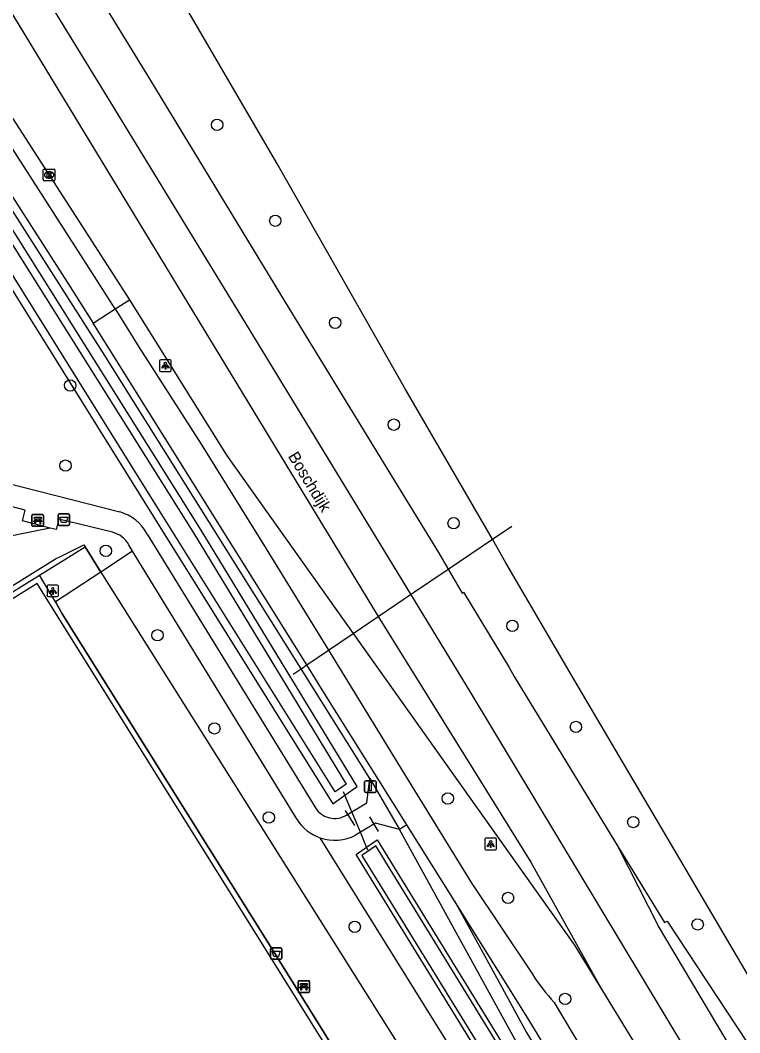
# Model space of a CAD drawing. Extents: x 157321 to 158827, y 386650 to 388532.
# Drawn here: x 158082.9 to 158144.7, y 388318.4 to 388405.4 of the extents above; entities that cross this region are included whole.
import ezdxf

# ---------------------------------------------------------------- set-up
doc = ezdxf.new("R2010")
doc.units = 0
for name, color, linetype in [('IMGEO_Afvalbak', 7, 'Continuous'), ('IMGEO_Bank', 7, 'Continuous'), ('IMGEO_Boom', 7, 'Continuous'), ('IMGEO_Duiker', 7, 'Continuous'), ('IMGEO_Fietspad_gesloten', 7, 'Continuous'), ('IMGEO_Groenvoorziening', 7, 'Continuous'), ('IMGEO_Hek', 7, 'Continuous'), ('IMGEO_Kolk', 7, 'Continuous'), ('IMGEO_Lichtpunt', 7, 'Continuous'), ('IMGEO_Openbare_ruimte_label', 7, 'Continuous'), ('IMGEO_OVBaan_gesloten', 7, 'Continuous'), ('IMGEO_Rijbaan_regionaal_gesloten', 7, 'Continuous'), ('IMGEO_Verkeersbordpaal', 7, 'Continuous'), ('IMGEO_Voetpad_halfverhard', 7, 'Continuous'), ('IMGEO_Voetpad_open', 7, 'Continuous'), ('IMGEO_Waterloop', 7, 'Continuous')]:
    doc.layers.add(name, color=color, linetype=linetype)

msp = doc.modelspace()

# ---------------------------------------------------------------- linework, layer by layer
at = {"layer": 'IMGEO_Afvalbak'}
for p, q in [((158086.145, 388362.07), (158086.145, 388362.87)), ((158086.145, 388362.87), (158086.145, 388362.07)), ((158086.245, 388362.97), (158087.035, 388362.97)), ((158087.035, 388362.97), (158086.245, 388362.97)), ((158087.135, 388362.87), (158087.135, 388362.07)), ((158087.135, 388362.07), (158087.135, 388362.87)), ((158087.035, 388361.97), (158086.245, 388361.97)), ((158086.245, 388361.97), (158087.035, 388361.97)), ((158104.378, 388324.804), (158104.378, 388325.604)), ((158104.378, 388325.604), (158104.378, 388324.804)), ((158104.478, 388325.704), (158105.268, 388325.704)), ((158105.268, 388325.704), (158104.478, 388325.704)), ((158105.368, 388325.604), (158105.368, 388324.804)), ((158105.368, 388324.804), (158105.368, 388325.604)), ((158105.268, 388324.704), (158104.478, 388324.704)), ((158104.478, 388324.704), (158105.268, 388324.704))]:
    msp.add_line(p, q, dxfattribs=at)
for points in [[(158086.288, 388362.684), (158086.992, 388362.684), (158086.843, 388362.214), (158086.437, 388362.214), (158086.288, 388362.684)], [(158104.521, 388325.418), (158105.225, 388325.418), (158105.076, 388324.948), (158104.67, 388324.948), (158104.521, 388325.418)]]:
    msp.add_lwpolyline(points, dxfattribs=at)
for centre, start, end in [((158086.245, 388362.87), 90, 180), ((158086.245, 388362.87), 90, 180), ((158087.035, 388362.87), 0, 90), ((158087.035, 388362.87), 360, 90), ((158086.245, 388362.07), 180, 270), ((158086.245, 388362.07), 180, 270), ((158087.035, 388362.07), 270, 0), ((158087.035, 388362.07), 270, 0), ((158104.478, 388325.604), 90, 180), ((158104.478, 388325.604), 90, 180), ((158105.268, 388325.604), 0, 90), ((158105.268, 388325.604), 360, 90), ((158104.478, 388324.804), 180, 270), ((158104.478, 388324.804), 180, 270), ((158105.268, 388324.804), 270, 0), ((158105.268, 388324.804), 270, 0)]:
    msp.add_arc(centre, 0.1, start, end, dxfattribs=at)
at = {"layer": 'IMGEO_Bank'}
for p, q in [((158083.906, 388361.971), (158083.906, 388362.812)), ((158083.906, 388362.812), (158083.906, 388361.971)), ((158083.981, 388362.896), (158084.822, 388362.896)), ((158084.822, 388362.896), (158083.981, 388362.896)), ((158084.215, 388362.402), (158084.215, 388362.508)), ((158084.259, 388362.508), (158084.259, 388362.402)), ((158084.547, 388362.514), (158084.265, 388362.514)), ((158084.553, 388362.402), (158084.553, 388362.508)), ((158084.597, 388362.508), (158084.597, 388362.402)), ((158084.906, 388362.821), (158084.906, 388361.98)), ((158084.906, 388361.98), (158084.906, 388362.821)), ((158084.831, 388361.896), (158083.99, 388361.896)), ((158083.99, 388361.896), (158084.831, 388361.896)), ((158084.603, 388362.294), (158084.21, 388362.294)), ((158084.265, 388362.396), (158084.547, 388362.396)), ((158106.752, 388321.937), (158106.752, 388322.778)), ((158106.752, 388322.778), (158106.752, 388321.937)), ((158106.827, 388322.862), (158107.668, 388322.862)), ((158107.668, 388322.862), (158106.827, 388322.862)), ((158107.752, 388322.787), (158107.752, 388321.946)), ((158107.752, 388321.946), (158107.752, 388322.787)), ((158107.677, 388321.862), (158106.836, 388321.862)), ((158106.836, 388321.862), (158107.677, 388321.862)), ((158107.449, 388322.26), (158107.056, 388322.26)), ((158107.061, 388322.368), (158107.061, 388322.474)), ((158107.105, 388322.474), (158107.105, 388322.368)), ((158107.393, 388322.48), (158107.111, 388322.48)), ((158107.111, 388322.362), (158107.393, 388322.362)), ((158107.399, 388322.368), (158107.399, 388322.474)), ((158107.443, 388322.474), (158107.443, 388322.368))]:
    msp.add_line(p, q, dxfattribs=at)
for points in [[(158084.209, 388362.514), (158084.123, 388362.514), (158084.123, 388362.675), (158084.686, 388362.675), (158084.686, 388362.514), (158084.603, 388362.514)], [(158084.153, 388362.294), (158084.011, 388362.294), (158084.123, 388362.396), (158084.209, 388362.396)], [(158084.203, 388362.287), (158084.203, 388362.08), (158084.16, 388362.08), (158084.16, 388362.287)], [(158084.603, 388362.396), (158084.686, 388362.396), (158084.798, 388362.294), (158084.659, 388362.294)], [(158084.653, 388362.287), (158084.653, 388362.08), (158084.609, 388362.08), (158084.609, 388362.287)], [(158107.055, 388322.48), (158106.969, 388322.48), (158106.969, 388322.641), (158107.532, 388322.641), (158107.532, 388322.48), (158107.449, 388322.48)], [(158106.999, 388322.26), (158106.857, 388322.26), (158106.969, 388322.362), (158107.055, 388322.362)], [(158107.049, 388322.253), (158107.049, 388322.046), (158107.006, 388322.046), (158107.006, 388322.253)], [(158107.449, 388322.362), (158107.532, 388322.362), (158107.644, 388322.26), (158107.505, 388322.26)], [(158107.499, 388322.253), (158107.499, 388322.046), (158107.455, 388322.046), (158107.455, 388322.253)]]:
    msp.add_lwpolyline(points, dxfattribs=at)
for centre, radius, start, end in [((158083.984, 388362.818), 0.0779, 92.4484, 184.28452), ((158083.984, 388362.818), 0.0779, 92.4484, 184.28452), ((158084.208, 388362.507), 0.00671, 2.89567, 87.10433), ((158084.265, 388362.507), 0.00671, 92.89567, 177.10433), ((158084.547, 388362.507), 0.00671, 2.89567, 87.10433), ((158084.604, 388362.507), 0.00671, 92.89567, 177.10433), ((158084.828, 388362.818), 0.0779, 2.4484, 94.28452), ((158084.828, 388362.818), 0.0779, 2.4484, 94.28452), ((158083.984, 388361.974), 0.0779, 182.4484, 274.28452), ((158083.984, 388361.974), 0.0779, 182.4484, 274.28452), ((158084.153, 388362.287), 0.00671, 2.89567, 87.10433), ((158084.21, 388362.287), 0.00671, 92.89567, 177.10433), ((158084.208, 388362.403), 0.00671, 272.89567, 357.10433), ((158084.265, 388362.403), 0.00671, 182.89567, 267.10433), ((158084.547, 388362.403), 0.00671, 272.89567, 357.10433), ((158084.604, 388362.403), 0.00671, 182.89567, 267.10433), ((158084.602, 388362.287), 0.00671, 2.89567, 87.10433), ((158084.659, 388362.287), 0.00671, 92.89567, 177.10433), ((158084.828, 388361.974), 0.0779, 272.4484, 4.28452), ((158084.828, 388361.974), 0.0779, 272.4484, 4.28452), ((158106.83, 388322.784), 0.0779, 92.4484, 184.28452), ((158106.83, 388322.784), 0.0779, 92.4484, 184.28452), ((158107.674, 388322.784), 0.0779, 2.4484, 94.28452), ((158107.674, 388322.784), 0.0779, 2.4484, 94.28452), ((158106.83, 388321.94), 0.0779, 182.4484, 274.28452), ((158106.83, 388321.94), 0.0779, 182.4484, 274.28452), ((158106.999, 388322.253), 0.00671, 2.89567, 87.10433), ((158107.056, 388322.253), 0.00671, 92.89567, 177.10433), ((158107.054, 388322.473), 0.00671, 2.89567, 87.10433), ((158107.054, 388322.369), 0.00671, 272.89567, 357.10433), ((158107.111, 388322.473), 0.00671, 92.89567, 177.10433), ((158107.111, 388322.369), 0.00671, 182.89567, 267.10433), ((158107.393, 388322.473), 0.00671, 2.89567, 87.10433), ((158107.393, 388322.369), 0.00671, 272.89567, 357.10433), ((158107.45, 388322.473), 0.00671, 92.89567, 177.10433), ((158107.45, 388322.369), 0.00671, 182.89567, 267.10433), ((158107.448, 388322.253), 0.00671, 2.89567, 87.10433), ((158107.505, 388322.253), 0.00671, 92.89567, 177.10433), ((158107.674, 388321.94), 0.0779, 272.4484, 4.28452), ((158107.674, 388321.94), 0.0779, 272.4484, 4.28452)]:
    msp.add_arc(centre, radius, start, end, dxfattribs=at)
at = {"layer": 'IMGEO_Boom'}
for centre in [(158099.806, 388396.37), (158104.802, 388388.138), (158109.94, 388379.372), (158087.188, 388373.99), (158114.982, 388370.624), (158086.792, 388367.108), (158120.115, 388362.158), (158090.252, 388359.788), (158125.158, 388353.348), (158094.684, 388352.535), (158130.616, 388344.663), (158099.573, 388344.535), (158119.613, 388338.512), (158104.241, 388336.888), (158135.541, 388336.494), (158124.787, 388329.975), (158111.623, 388327.493), (158141.07, 388327.704), (158129.693, 388321.3)]:
    msp.add_circle(centre, 0.489, dxfattribs=at)
at = {"layer": 'IMGEO_Duiker'}
for points in [[(158106.346, 388349.201), (158107.011, 388349.651), (158107.498, 388349.982), (158109.369, 388351.249), (158111.488, 388352.685), (158113.649, 388354.149), (158116.677, 388356.2), (158119.648, 388358.213), (158123.439, 388360.78), (158125.103, 388361.908)], [(158112.755, 388334.067), (158112.64, 388334.344), (158112.112, 388335.612), (158111.375, 388337.382), (158110.779, 388338.812), (158110.664, 388339.089)]]:
    msp.add_lwpolyline(points, dxfattribs=at)
at = {"layer": 'IMGEO_Fietspad_gesloten'}
for points in [[(158073.675, 388403.233), (158073.976, 388402.998), (158076.351, 388399.357), (158087.182, 388382.453), (158089.173, 388379.346)], [(158091.064, 388380.557), (158089.068, 388383.662), (158077.561, 388401.564)], [(158089.173, 388379.346), (158091.064, 388380.557)], [(158091.064, 388380.557), (158093.124, 388377.257), (158098.426, 388368.942), (158104.014, 388359.947), (158109.369, 388351.249), (158115.853, 388340.683), (158121.628, 388331.315), (158126.892, 388323.421)], [(158116.091, 388336.248), (158108.886, 388347.756), (158107.498, 388349.982), (158089.173, 388379.346)], [(158120.177, 388329.722), (158116.091, 388336.248)], [(158158.448, 388267.069), (158156.789, 388269.749), (158155.68, 388271.612), (158149.42, 388282.001), (158142.021, 388294.045), (158133.425, 388308.244), (158126.58, 388319.495), (158120.177, 388329.722)], [(158128.757, 388320.982), (158132.045, 388315.477), (158138.027, 388305.59), (158152.249, 388282.116), (158159.014, 388271.113), (158164.277, 388262.609), (158172.154, 388250), (158175.412, 388244.784), (158176.4, 388243.189)]]:
    msp.add_lwpolyline(points, dxfattribs=at)
msp.add_arc((158141.462, 388332.63), 17.236, 212.29374, 222.51349, dxfattribs=at)
at = {"layer": 'IMGEO_Groenvoorziening'}
for points in [[(158076.39, 388391.482), (158094.314, 388362.769), (158109.737, 388338.062), (158110.779, 388338.812), (158111.82, 388339.56), (158098.451, 388361.566), (158074.443, 388399.744), (158070.397, 388406.424)], [(158085.471, 388361.74), (158074.205, 388359.463), (158071.49, 388356.65), (158068.422, 388351.939), (158068.278, 388351.742), (158068.138, 388351.542), (158068.002, 388351.338), (158067.871, 388351.13), (158067.744, 388350.92), (158067.622, 388350.706), (158067.505, 388350.489), (158067.392, 388350.27), (158067.285, 388350.048), (158067.183, 388349.824), (158067.085, 388349.597), (158066.994, 388349.368), (158066.907, 388349.138), (158066.826, 388348.905), (158066.75, 388348.672), (158066.679, 388348.436), (158066.614, 388348.2), (158066.555, 388347.963), (158066.501, 388347.725), (158066.753, 388347.166)], [(158092.548, 388359.744), (158089.828, 388357.952)], [(158217.987, 388159.395), (158108.668, 388335.138)], [(158122.926, 388315.527), (158111.734, 388333.719), (158112.64, 388334.344), (158113.544, 388334.967), (158125.895, 388314.887), (158141.059, 388289.173), (158144.043, 388285.09), (158146.333, 388282.207), (158146.82, 388281.399)]]:
    msp.add_lwpolyline(points, dxfattribs=at)
at = {"layer": 'IMGEO_Hek'}
for points in [[(158021.637, 388318.638), (158023.331, 388319.688), (158040.742, 388330.482), (158067.705, 388347.209), (158084.561, 388357.695), (158088.471, 388360.128)], [(158089.828, 388357.952), (158088.471, 388360.128)], [(158133.309, 388279.424), (158133.249, 388279.402), (158122.977, 388295.91), (158104.529, 388325.58), (158086.515, 388354.384), (158085.918, 388355.398), (158085.608, 388355.925), (158084.561, 388357.695)], [(158089.828, 388357.952), (158085.918, 388355.398)], [(158089.828, 388357.952), (158137.569, 388282.122), (158142.603, 388274.125), (158145.631, 388269.317), (158157.792, 388250)], [(158111.624, 388336.197), (158110.822, 388337.475)], [(158113.672, 388335.69), (158112.912, 388336.947)]]:
    msp.add_lwpolyline(points, dxfattribs=at)
at = {"layer": 'IMGEO_Kolk'}
for p, q in [((158084.884, 388391.645), (158084.884, 388392.497)), ((158084.959, 388392.571), (158085.811, 388392.571)), ((158085.372, 388392.351), (158085.397, 388392.351)), ((158085.885, 388392.497), (158085.885, 388391.645)), ((158085.811, 388391.571), (158084.959, 388391.571)), ((158085.395, 388391.791), (158085.37, 388391.791))]:
    msp.add_line(p, q, dxfattribs=at)
for points in [[(158084.884, 388391.645), (158084.884, 388392.497)], [(158084.959, 388392.571), (158085.811, 388392.571)], [(158085.205, 388392.271), (158085.328, 388392.271), (158085.328, 388392.12), (158085.458, 388392.271), (158085.622, 388392.271), (158085.476, 388392.12), (158085.629, 388391.871), (158085.477, 388391.871), (158085.392, 388392.035), (158085.328, 388391.968), (158085.328, 388391.871), (158085.205, 388391.871), (158085.205, 388392.271)], [(158085.885, 388392.497), (158085.885, 388391.645)], [(158085.811, 388391.571), (158084.959, 388391.571)]]:
    msp.add_lwpolyline(points, dxfattribs=at)
for centre, start, end in [((158084.961, 388392.495), 91.55205, 178.44795), ((158084.961, 388392.495), 91.55205, 178.44795), ((158085.809, 388392.495), 1.55205, 88.44795), ((158085.809, 388392.495), 1.55205, 88.44795), ((158084.961, 388391.647), 181.55205, 268.44795), ((158084.961, 388391.647), 181.55205, 268.44795), ((158085.809, 388391.647), 271.55205, 358.44795), ((158085.809, 388391.647), 271.55205, 358.44795)]:
    msp.add_arc(centre, 0.0765, start, end, dxfattribs=at)
for centre, major_axis, ratio, start_param, end_param in [((158085.371, 388392.071), (-0.387, 0.002), 0.722429, 4.712389, 7.853982), ((158085.396, 388392.071), (-0.39, 0.002), 0.717154, 1.570796, 4.712389)]:
    msp.add_ellipse(centre, major_axis=major_axis, ratio=ratio, start_param=start_param, end_param=end_param, dxfattribs=at)
at = {"layer": 'IMGEO_Lichtpunt'}
for p, q in [((158094.867, 388376.098), (158094.867, 388375.291)), ((158094.867, 388376.098), (158094.867, 388375.291)), ((158095.769, 388376.193), (158094.961, 388376.193)), ((158095.769, 388376.193), (158094.961, 388376.193)), ((158095.863, 388375.291), (158095.863, 388376.098)), ((158095.863, 388375.291), (158095.863, 388376.098)), ((158094.961, 388375.197), (158095.769, 388375.197)), ((158094.961, 388375.197), (158095.769, 388375.197)), ((158085.201, 388356.753), (158085.201, 388355.946)), ((158085.201, 388356.753), (158085.201, 388355.946)), ((158086.103, 388356.848), (158085.295, 388356.848)), ((158086.103, 388356.848), (158085.295, 388356.848)), ((158086.197, 388355.946), (158086.197, 388356.753)), ((158086.197, 388355.946), (158086.197, 388356.753)), ((158085.295, 388355.852), (158086.103, 388355.852)), ((158085.295, 388355.852), (158086.103, 388355.852)), ((158122.796, 388335.005), (158122.796, 388334.198)), ((158122.796, 388335.005), (158122.796, 388334.198)), ((158123.698, 388335.1), (158122.89, 388335.1)), ((158123.698, 388335.1), (158122.89, 388335.1)), ((158123.792, 388334.198), (158123.792, 388335.005)), ((158123.792, 388334.198), (158123.792, 388335.005)), ((158122.89, 388334.104), (158123.698, 388334.104)), ((158122.89, 388334.104), (158123.698, 388334.104))]:
    msp.add_line(p, q, dxfattribs=at)
for points in [[(158095.241, 388375.762), (158095.28, 388375.734), (158095.092, 388375.472), (158095.054, 388375.499), (158095.241, 388375.762)], [(158095.343, 388375.714), (158095.39, 388375.714), (158095.39, 388375.392), (158095.343, 388375.392), (158095.343, 388375.714)], [(158095.453, 388375.734), (158095.491, 388375.761), (158095.678, 388375.499), (158095.639, 388375.471), (158095.453, 388375.734)], [(158085.575, 388356.417), (158085.614, 388356.389), (158085.426, 388356.127), (158085.388, 388356.154), (158085.575, 388356.417)], [(158085.787, 388356.389), (158085.825, 388356.416), (158086.012, 388356.154), (158085.973, 388356.126), (158085.787, 388356.389)], [(158085.677, 388356.369), (158085.724, 388356.369), (158085.724, 388356.047), (158085.677, 388356.047), (158085.677, 388356.369)], [(158123.17, 388334.669), (158123.209, 388334.641), (158123.021, 388334.379), (158122.983, 388334.406), (158123.17, 388334.669)], [(158123.382, 388334.641), (158123.42, 388334.668), (158123.607, 388334.406), (158123.568, 388334.378), (158123.382, 388334.641)], [(158123.272, 388334.621), (158123.319, 388334.621), (158123.319, 388334.299), (158123.272, 388334.299), (158123.272, 388334.621)]]:
    msp.add_lwpolyline(points, dxfattribs=at)
for centre in [(158095.366, 388375.896), (158085.7, 388356.551), (158123.295, 388334.803)]:
    msp.add_circle(centre, 0.0994, dxfattribs=at)
for centre, start, end in [((158094.961, 388376.098), 90, 180), ((158094.961, 388376.098), 90, 180), ((158095.769, 388376.098), 0, 90), ((158095.769, 388376.098), 0, 90), ((158094.961, 388375.291), 180, 270), ((158094.961, 388375.291), 180, 270), ((158095.769, 388375.291), 270, 0), ((158095.769, 388375.291), 270, 360), ((158085.295, 388356.753), 90, 180), ((158085.295, 388356.753), 90, 180), ((158086.103, 388356.753), 0, 90), ((158086.103, 388356.753), 0, 90), ((158085.295, 388355.946), 180, 270), ((158085.295, 388355.946), 180, 270), ((158086.103, 388355.946), 270, 0), ((158086.103, 388355.946), 270, 360), ((158122.89, 388335.005), 90, 180), ((158122.89, 388335.005), 90, 180), ((158123.698, 388335.005), 0, 90), ((158123.698, 388335.005), 0, 90), ((158122.89, 388334.198), 180, 270), ((158122.89, 388334.198), 180, 270), ((158123.698, 388334.198), 270, 0), ((158123.698, 388334.198), 270, 360)]:
    msp.add_arc(centre, 0.0946, start, end, dxfattribs=at)
at = {"layer": 'IMGEO_OVBaan_gesloten'}
for points in [[(158037.861, 388477.745), (158074.371, 388418.796), (158113.649, 388354.149), (158126.736, 388333.054), (158132.889, 388322.01)], [(158078.81, 388402.373), (158080.866, 388399.048), (158092.272, 388381.332)], [(158092.272, 388381.332), (158100.616, 388367.993), (158111.488, 388352.685), (158130.5, 388325.916), (158132.889, 388322.01)]]:
    msp.add_lwpolyline(points, dxfattribs=at)
at = {"layer": 'IMGEO_Rijbaan_regionaal_gesloten'}
for points in [[(158043.12, 388482.757), (158045.373, 388479.082), (158059.398, 388456.476), (158072.879, 388434.892), (158083.88, 388416.88), (158094.088, 388400.192), (158105.662, 388381.138), (158115.591, 388364.922), (158118.814, 388359.65), (158119.648, 388358.213), (158120.847, 388356.147), (158120.949, 388356.223), (158124.876, 388349.775), (158125.319, 388348.997), (158134.264, 388334.296)], [(158040.245, 388480.017), (158052.817, 388459.822), (158071.579, 388429.318), (158090.342, 388398.814), (158102.918, 388378.199), (158121.603, 388347.569), (158151.11, 388298.512), (158167.701, 388270.928), (158185.515, 388241.779), (158190.301, 388234.092)], [(158189.515, 388251.158), (158186.977, 388255.227), (158183.275, 388261.295), (158179.205, 388267.765), (158175.234, 388274.163), (158172.29, 388279.109), (158171.205, 388280.932), (158167.215, 388287.45), (158164.127, 388292.46), (158156.004, 388305.582), (158153.767, 388309.503), (158153.558, 388309.614), (158149.09, 388317.035), (158139.029, 388334.19), (158130.236, 388349.1), (158124.611, 388358.757), (158123.439, 388360.78), (158115.956, 388373.696), (158104.944, 388393.067), (158094.8, 388410.474), (158086.649, 388424.892), (158076.144, 388443.518), (158071.361, 388451.873)], [(158134.264, 388334.296), (158138.227, 388327.878), (158138.437, 388327.987), (158146.139, 388316.291), (158148.864, 388312.058), (158153.87, 388304.694), (158159.322, 388296.3), (158163.584, 388289.619), (158166.807, 388284.393), (158170.615, 388278.092), (158170.668, 388278.005), (158174.787, 388271.316), (158178.867, 388264.626), (158182.523, 388258.567)], [(158193.1, 388235.794), (158183.578, 388251.125), (158175.227, 388264.916), (158164.706, 388282.305), (158154.102, 388300.079), (158145.586, 388314.337), (158137.708, 388327.543), (158134.264, 388334.296)], [(158132.889, 388322.01), (158137.898, 388313.818), (158143.388, 388304.601), (158151.837, 388290.653), (158162.262, 388273.329), (158162.397, 388273.109), (158170.517, 388259.813), (158174.249, 388253.656)]]:
    msp.add_lwpolyline(points, dxfattribs=at)
at = {"layer": 'IMGEO_Verkeersbordpaal'}
for p, q in [((158112.464, 388339.138), (158112.464, 388339.938)), ((158112.464, 388339.938), (158112.464, 388339.138)), ((158112.564, 388340.038), (158113.354, 388340.038)), ((158113.354, 388340.038), (158112.564, 388340.038)), ((158113.454, 388339.938), (158113.454, 388339.138)), ((158113.454, 388339.138), (158113.454, 388339.938)), ((158113.354, 388339.038), (158112.564, 388339.038)), ((158112.564, 388339.038), (158113.354, 388339.038))]:
    msp.add_line(p, q, dxfattribs=at)
msp.add_lwpolyline([(158112.884, 388339.913), (158113.034, 388339.913), (158113.034, 388339.163), (158112.884, 388339.163), (158112.884, 388339.913)], dxfattribs=at)
for centre, start, end in [((158112.564, 388339.938), 90, 180), ((158112.564, 388339.938), 90, 180), ((158113.354, 388339.938), 0, 90), ((158113.354, 388339.938), 360, 90), ((158112.564, 388339.138), 180, 270), ((158112.564, 388339.138), 180, 270), ((158113.354, 388339.138), 270, 0), ((158113.354, 388339.138), 270, 0)]:
    msp.add_arc(centre, 0.1, start, end, dxfattribs=at)
at = {"layer": 'IMGEO_Voetpad_halfverhard'}
for points in [[(158080.332, 388365.966), (158091.454, 388363.132)], [(158085.471, 388361.74), (158083.087, 388362.357), (158083.324, 388363.281), (158079.568, 388364.262)], [(158090.81, 388361.38), (158086.207, 388362.514), (158085.984, 388361.607), (158085.471, 388361.74)], [(158093.81, 388361.227), (158108.26, 388337.71)], [(158092.548, 388359.744), (158092.215, 388360.288)], [(158106.67, 388336.7), (158092.548, 388359.744)], [(158110.907, 388337.098), (158111.375, 388337.382), (158112.651, 388338.157), (158112.908, 388340.228)], [(158115.477, 388335.864), (158113.409, 388336.389), (158112.112, 388335.612), (158111.7, 388335.366)]]:
    msp.add_lwpolyline(points, dxfattribs=at)
for centre, radius, start, end in [((158090.325, 388359.326), 3.97, 28.60947, 73.47434), ((158090.35, 388359.338), 2.093, 26.98849, 77.30108), ((158109.885, 388338.708), 1.907, 211.54789, 302.41545), ((158109.928, 388338.808), 3.88, 212.90871, 251.056), ((158109.916, 388338.814), 3.882, 251.24322, 297.35764)]:
    msp.add_arc(centre, radius, start, end, dxfattribs=at)
at = {"layer": 'IMGEO_Voetpad_open'}
for points in [[(158112.908, 388340.228), (158107.011, 388349.651), (158089.975, 388376.874), (158075.798, 388399.056), (158073.776, 388402.049), (158073.28, 388402.987), (158073.675, 388403.233)], [(158091.064, 388380.557), (158092.272, 388381.332)], [(158066.753, 388347.166), (158067.344, 388347.533), (158085.941, 388359.088), (158086.301, 388359.269), (158088.363, 388360.306), (158088.471, 388360.128), (158089.828, 388357.952)], [(158089.828, 388357.952), (158085.918, 388355.398), (158086.515, 388354.384), (158104.529, 388325.58), (158122.977, 388295.91), (158133.249, 388279.402), (158133.309, 388279.424)], [(158089.828, 388357.952), (158137.569, 388282.122)], [(158059.798, 388261.963), (158060.129, 388261.435), (158069.508, 388246.402), (158080.61, 388228.528), (158106.445, 388244.544), (158141.033, 388266.004), (158122.59, 388295.693), (158104.131, 388325.331), (158084.368, 388356.976), (158064.022, 388344.31), (158046.594, 388333.523), (158023.992, 388319.441), (158034.381, 388302.356), (158044.4, 388285.958), (158044.533, 388285.751)], [(158112.908, 388340.228), (158115.477, 388335.864)], [(158116.091, 388336.248), (158115.477, 388335.864)], [(158224.807, 388157.067), (158166.754, 388250), (158156.791, 388265.95), (158155.088, 388268.756), (158126.006, 388316.689), (158115.477, 388335.864)], [(158120.177, 388329.722), (158124.109, 388322.577), (158126.375, 388318.427), (158131.058, 388310.536), (158137.19, 388300.517), (158143.103, 388290.651), (158148.402, 388282.117), (158154.315, 388272.359), (158156.136, 388269.412), (158157.834, 388266.663)]]:
    msp.add_lwpolyline(points, dxfattribs=at)
at = {"layer": 'IMGEO_Waterloop'}
for points in [[(158069.804, 388406.042), (158073.842, 388399.373), (158097.851, 388361.195), (158110.878, 388339.752), (158109.937, 388339.075), (158094.913, 388363.143), (158076.989, 388391.856), (158073.029, 388398.199), (158068.521, 388404.68), (158064.68, 388410.55)], [(158125.578, 388314.696), (158113.433, 388334.442), (158112.233, 388333.614), (158123.241, 388315.72), (158139.325, 388289.236), (158144.682, 388280.197)]]:
    msp.add_lwpolyline(points, dxfattribs=at)

# ---------------------------------------------------------------- texts
at = {"layer": 'IMGEO_Openbare_ruimte_label'}
msp.add_text('Boschdijk', height=1, rotation=301.1308, dxfattribs=at).set_placement((158105.856, 388367.917))

doc.saveas('drawing.dxf')
